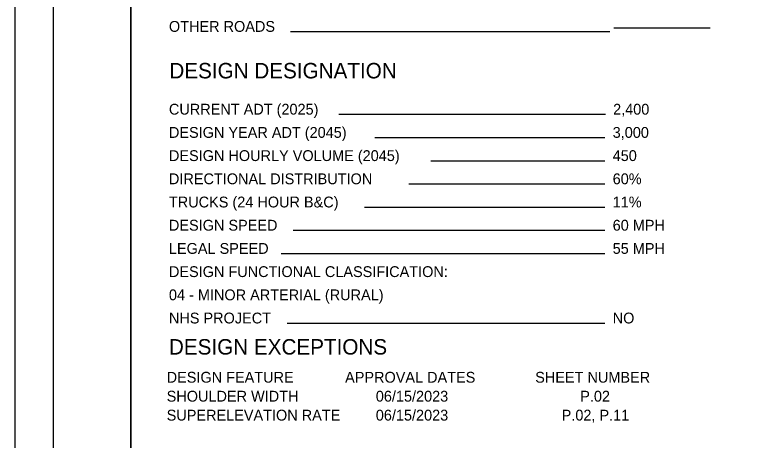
# Model space of a CAD drawing. Extents: x -7.5 to 53.5, y 0 to 22.
# Drawn here: x 0 to 9.58, y 5.6 to 11.1 of the extents above; entities that cross this region are included whole.
import ezdxf

# ---------------------------------------------------------------- set-up
doc = ezdxf.new("R2010")
doc.units = 0
for name, color, linetype in [('SH_Border', 7, 'Continuous'), ('SH_Cut_Line', 7, 'Continuous'), ('SH_Data', 7, 'Continuous'), ('SH_Text', 7, 'Continuous')]:
    doc.layers.add(name, color=color, linetype=linetype)

msp = doc.modelspace()

# ---------------------------------------------------------------- linework, layer by layer
at = {"layer": 'SH_Border'}
for points in [[(0.5, 21.5), (1.5, 21.5), (1.5, 0.5), (0.5, 0.5)], [(1.5, 21.5), (33.5, 21.5), (33.5, 0.5), (1.5, 0.5)]]:
    msp.add_lwpolyline(points, close=True, dxfattribs=at)
at = {"layer": 'SH_Cut_Line'}
msp.add_lwpolyline([(0, 0), (34, 0), (34, 22), (0, 22)], close=True, dxfattribs=at)
at = {"layer": 'SH_Data'}
for p, q in [((7.7, 10.8767), (3.5657, 10.8767)), ((9, 10.9223), (7.75, 10.9223)), ((7.6424, 9.8062), (4.1936, 9.8062)), ((7.6368, 9.5062), (4.6592, 9.5062)), ((7.6368, 9.2062), (5.3852, 9.2062)), ((7.6368, 8.9062), (5.0988, 8.9062)), ((7.6368, 8.6062), (4.5259, 8.6062)), ((7.6368, 8.3062), (3.6035, 8.3062)), ((7.6368, 8.0062), (3.4488, 8.0062)), ((7.6368, 7.1062), (3.5243, 7.1062))]:
    msp.add_line(p, q, dxfattribs=at)

# ---------------------------------------------------------------- texts
msp.add_text('DESIGN DESIGNATION', height=0.2, dxfattribs=at).set_placement((2, 10.2747))
at = {"layer": 'SH_Text'}
for s, height, p in [('OTHER ROADS', 0.14, (1.9944, 10.8767)), ('CURRENT ADT (2025)', 0.14, (1.9944, 9.8062)), ('2,400', 0.14, (7.7424, 9.8062)), ('DESIGN YEAR ADT (2045)', 0.14, (1.9944, 9.5062)), ('3,000', 0.14, (7.7368, 9.5062)), ('DESIGN HOURLY VOLUME (2045)', 0.14, (1.9944, 9.2062)), ('450', 0.14, (7.7368, 9.2062)), ('DIRECTIONAL DISTRIBUTION', 0.14, (1.9944, 8.9062)), ('60%', 0.14, (7.7368, 8.9062)), ('TRUCKS (24 HOUR B&C)', 0.14, (1.9944, 8.6062)), ('11%', 0.14, (7.7368, 8.6062)), ('DESIGN SPEED', 0.14, (1.9944, 8.3062)), ('60 MPH', 0.14, (7.7368, 8.3062)), ('LEGAL SPEED', 0.14, (1.9944, 8.0062)), ('55 MPH', 0.14, (7.7368, 8.0062)), ('DESIGN FUNCTIONAL CLASSIFICATION:', 0.14, (1.9944, 7.7062)), ('04 - MINOR ARTERIAL (RURAL)', 0.14, (1.9944, 7.4062)), ('NHS PROJECT', 0.14, (1.9944, 7.1062)), ('NO', 0.14, (7.7368, 7.1062)), ('DESIGN EXCEPTIONS', 0.2, (1.9944, 6.7039)), ('DESIGN FEATURE', 0.14, (1.9651, 6.3405)), ('APPROVAL DATES', 0.14, (4.274, 6.3405)), ('SHEET NUMBER', 0.14, (6.7342, 6.3405)), ('SHOULDER WIDTH', 0.14, (1.9651, 6.0955)), ('06/15/2023', 0.14, (4.6715, 6.0955)), ('P.02', 0.14, (7.3169, 6.0955)), ('SUPERELEVATION RATE', 0.14, (1.9651, 5.8505)), ('06/15/2023', 0.14, (4.6715, 5.8505)), ('P.02, P.11', 0.14, (7.0768, 5.8505))]:
    msp.add_text(s, height=height, dxfattribs=at).set_placement(p)

doc.saveas('drawing.dxf')
